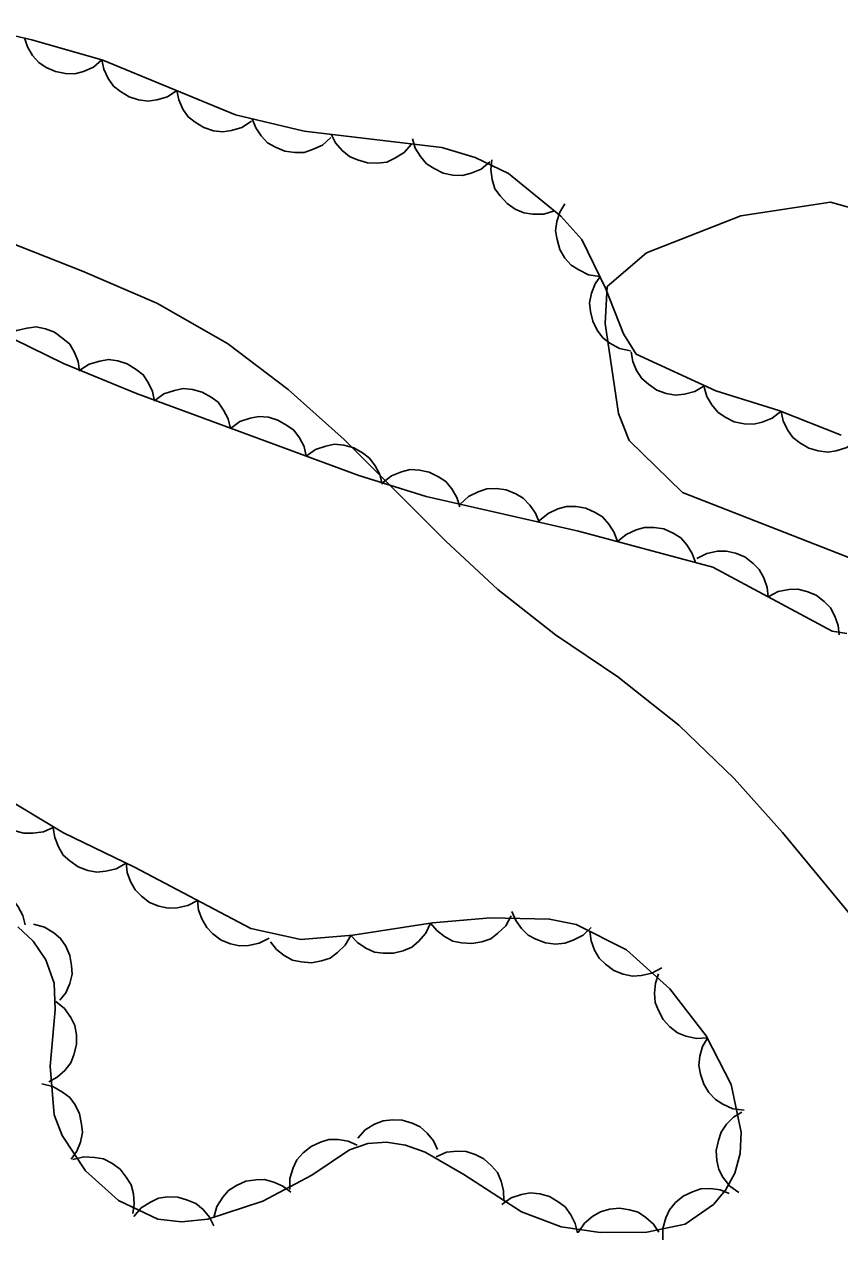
# Model space of a CAD drawing. Extents: x 336540 to 340074, y 5572036 to 5573747.
# Drawn here: x 338016.92 to 338047.21, y 5572354.73 to 5572399.91 of the extents above; entities that cross this region are included whole.
import ezdxf

# ---------------------------------------------------------------- set-up
doc = ezdxf.new("R2010")
doc.units = 0
doc.layers.add('Niveau 2', color=7, linetype='Continuous')
doc.layers.add('Niveau 44', color=7, linetype='Continuous')

msp = doc.modelspace()

# ---------------------------------------------------------------- linework, layer by layer
at = {"layer": 'Niveau 2'}
for points in [[(337967.67, 5572397.97), (337970.17, 5572397.74), (337972.76, 5572397.62), (337975.31, 5572397.6), (337979.06, 5572397.76), (337985.16, 5572398.06), (337989.93, 5572398.39), (337993.2, 5572398.24), (337995.26, 5572398.03), (337997.22, 5572397.68), (338010.79, 5572393.83), (338013.13, 5572393.08), (338019.08, 5572390.73), (338021.84, 5572389.55), (338024.46, 5572388.04)], [(338092.57, 5572383.62), (338085.94, 5572387.34), (338080.6, 5572388.92), (338077.65, 5572390.8), (338074.7, 5572392.01), (338069.76, 5572392.93), (338066.17, 5572393.26), (338065.34, 5572392.88), (338059.24, 5572393.09), (338053.52, 5572392.61), (338048.41, 5572392.87), (338046.87, 5572393.3), (338043.53, 5572392.79), (338040.03, 5572391.42)], [(338040.03, 5572391.42), (338038.57, 5572390.16), (338038.49, 5572388.79), (338038.99, 5572385.44), (338039.38, 5572384.44), (338041.36, 5572382.5), (338049.82, 5572379.2), (338055.47, 5572377.79), (338067.06, 5572372.97), (338074.19, 5572368.92), (338078.34, 5572366.95), (338081.79, 5572365.75)], [(338024.46, 5572388.04), (338026.72, 5572386.34), (338028.8, 5572384.47), (338032.58, 5572380.7), (338034.51, 5572378.9), (338036.65, 5572377.21), (338038.96, 5572375.65), (338041.23, 5572373.86), (338043.29, 5572371.88), (338045.08, 5572369.87), (338048.85, 5572365.31)]]:
    msp.add_lwpolyline(points, dxfattribs=at)
at = {"layer": 'Niveau 44'}
for points in [[(338047.26, 5572384.64), (338044.94, 5572385.56), (338042.6, 5572386.29), (338039.65, 5572387.65), (338039.18, 5572388.4), (338038.5, 5572390.1), (338037.63, 5572391.91), (338036.85, 5572392.78), (338034.9, 5572394.36), (338033.66, 5572394.96), (338032.42, 5572395.33), (338027.31, 5572395.94), (338024.76, 5572396.55), (338019.83, 5572398.58), (338017.2, 5572399.33), (338014.65, 5572399.91)], [(338019.8, 5572398.59), (338019.48, 5572398.32), (338019.11, 5572398.16), (338018.79, 5572398.07), (338018.44, 5572398.08), (338018.07, 5572398.15), (338017.73, 5572398.31), (338017.45, 5572398.49), (338017.22, 5572398.75), (338017.03, 5572399.07), (338016.92, 5572399.41)], [(338022.58, 5572397.45), (338022.23, 5572397.22), (338021.84, 5572397.1), (338021.51, 5572397.05), (338021.16, 5572397.1), (338020.81, 5572397.21), (338020.49, 5572397.41), (338020.23, 5572397.61), (338020.03, 5572397.9), (338019.87, 5572398.24), (338019.8, 5572398.59)], [(338025.35, 5572396.31), (338025, 5572396.08), (338024.61, 5572395.96), (338024.29, 5572395.91), (338023.94, 5572395.95), (338023.58, 5572396.07), (338023.26, 5572396.27), (338023, 5572396.47), (338022.8, 5572396.76), (338022.65, 5572397.1), (338022.58, 5572397.45)], [(338028.3, 5572395.7), (338027.99, 5572395.42), (338027.62, 5572395.25), (338027.31, 5572395.14), (338026.96, 5572395.14), (338026.59, 5572395.19), (338026.24, 5572395.34), (338025.95, 5572395.5), (338025.71, 5572395.76), (338025.51, 5572396.06), (338025.38, 5572396.4)], [(338031.3, 5572395.46), (338031.02, 5572395.15), (338030.68, 5572394.93), (338030.38, 5572394.79), (338030.03, 5572394.75), (338029.66, 5572394.76), (338029.29, 5572394.87), (338028.99, 5572394.99), (338028.72, 5572395.22), (338028.48, 5572395.5), (338028.32, 5572395.82)], [(338034.21, 5572394.8), (338033.89, 5572394.53), (338033.51, 5572394.38), (338033.19, 5572394.29), (338032.84, 5572394.3), (338032.48, 5572394.38), (338032.14, 5572394.55), (338031.86, 5572394.72), (338031.63, 5572394.99), (338031.44, 5572395.31), (338031.34, 5572395.65)], [(338036.61, 5572392.98), (338036.21, 5572392.85), (338035.8, 5572392.85), (338035.47, 5572392.9), (338035.15, 5572393.04), (338034.85, 5572393.25), (338034.59, 5572393.54), (338034.4, 5572393.8), (338034.3, 5572394.14), (338034.25, 5572394.51), (338034.28, 5572394.87)], [(338038.29, 5572390.54), (338037.88, 5572390.6), (338037.51, 5572390.78), (338037.23, 5572390.96), (338037, 5572391.22), (338036.81, 5572391.54), (338036.71, 5572391.91), (338036.65, 5572392.23), (338036.7, 5572392.58), (338036.81, 5572392.93), (338036.99, 5572393.24)], [(338009.72, 5572391.36), (338011.02, 5572390.99), (338013.48, 5572389.86), (338015.88, 5572388.51), (338018.37, 5572387.3), (338021.08, 5572386.18), (338029.34, 5572383.14), (338031.84, 5572382.36), (338037.5, 5572381.07), (338042.49, 5572379.73), (338046.92, 5572377.35), (338047.47, 5572377.27)], [(338039.43, 5572387.77), (338039.02, 5572387.86), (338038.67, 5572388.06), (338038.41, 5572388.25), (338038.2, 5572388.54), (338038.03, 5572388.87), (338037.95, 5572389.24), (338037.91, 5572389.56), (338037.98, 5572389.91), (338038.12, 5572390.26), (338038.32, 5572390.55)], [(338016.26, 5572388.32), (338016.63, 5572388.53), (338017.02, 5572388.62), (338017.35, 5572388.66), (338017.7, 5572388.59), (338018.04, 5572388.46), (338018.35, 5572388.23), (338018.6, 5572388.02), (338018.78, 5572387.71), (338018.91, 5572387.37), (338018.96, 5572387.01)], [(338018.98, 5572387.05), (338019.33, 5572387.28), (338019.72, 5572387.39), (338020.04, 5572387.45), (338020.39, 5572387.4), (338020.74, 5572387.29), (338021.07, 5572387.08), (338021.33, 5572386.88), (338021.52, 5572386.59), (338021.68, 5572386.26), (338021.75, 5572385.9)], [(338042.19, 5572386.48), (338041.83, 5572386.26), (338041.44, 5572386.16), (338041.11, 5572386.13), (338040.76, 5572386.19), (338040.41, 5572386.31), (338040.1, 5572386.53), (338039.85, 5572386.74), (338039.66, 5572387.04), (338039.52, 5572387.38), (338039.46, 5572387.74)], [(338021.76, 5572385.93), (338022.1, 5572386.17), (338022.49, 5572386.3), (338022.81, 5572386.37), (338023.16, 5572386.34), (338023.52, 5572386.24), (338023.85, 5572386.05), (338024.11, 5572385.86), (338024.32, 5572385.57), (338024.49, 5572385.24), (338024.58, 5572384.89)], [(338045.03, 5572385.53), (338044.7, 5572385.27), (338044.33, 5572385.12), (338044.01, 5572385.04), (338043.66, 5572385.06), (338043.29, 5572385.13), (338042.95, 5572385.31), (338042.68, 5572385.49), (338042.46, 5572385.76), (338042.27, 5572386.08), (338042.17, 5572386.42)], [(338024.58, 5572384.89), (338024.92, 5572385.14), (338025.3, 5572385.27), (338025.63, 5572385.33), (338025.98, 5572385.3), (338026.33, 5572385.2), (338026.66, 5572385.01), (338026.93, 5572384.82), (338027.14, 5572384.54), (338027.31, 5572384.21), (338027.39, 5572383.86)], [(338047.82, 5572384.42), (338047.47, 5572384.18), (338047.08, 5572384.06), (338046.76, 5572384.01), (338046.41, 5572384.05), (338046.06, 5572384.15), (338045.73, 5572384.35), (338045.47, 5572384.55), (338045.27, 5572384.84), (338045.11, 5572385.17), (338045.03, 5572385.52)], [(338027.39, 5572383.86), (338027.73, 5572384.1), (338028.12, 5572384.23), (338028.44, 5572384.3), (338028.79, 5572384.26), (338029.15, 5572384.17), (338029.48, 5572383.98), (338029.74, 5572383.78), (338029.95, 5572383.5), (338030.12, 5572383.17), (338030.21, 5572382.82)], [(338030.22, 5572382.86), (338030.55, 5572383.13), (338030.93, 5572383.28), (338031.25, 5572383.36), (338031.6, 5572383.34), (338031.96, 5572383.26), (338032.3, 5572383.09), (338032.58, 5572382.91), (338032.8, 5572382.64), (338032.98, 5572382.32), (338033.09, 5572381.97)], [(338033.11, 5572382.07), (338033.42, 5572382.36), (338033.78, 5572382.53), (338034.1, 5572382.64), (338034.45, 5572382.65), (338034.81, 5572382.6), (338035.17, 5572382.45), (338035.45, 5572382.3), (338035.7, 5572382.04), (338035.91, 5572381.74), (338036.04, 5572381.4)], [(338036.05, 5572381.46), (338036.37, 5572381.73), (338036.74, 5572381.9), (338037.06, 5572381.99), (338037.41, 5572381.99), (338037.77, 5572381.92), (338038.12, 5572381.76), (338038.4, 5572381.6), (338038.63, 5572381.33), (338038.83, 5572381.02), (338038.95, 5572380.68)], [(338038.95, 5572380.68), (338039.27, 5572380.95), (338039.64, 5572381.12), (338039.95, 5572381.21), (338040.31, 5572381.21), (338040.67, 5572381.15), (338041.02, 5572380.99), (338041.3, 5572380.82), (338041.53, 5572380.56), (338041.73, 5572380.24), (338041.85, 5572379.9)], [(338041.9, 5572380.05), (338042.27, 5572380.24), (338042.67, 5572380.32), (338043, 5572380.33), (338043.34, 5572380.25), (338043.68, 5572380.11), (338043.99, 5572379.87), (338044.22, 5572379.64), (338044.39, 5572379.33), (338044.51, 5572378.98), (338044.55, 5572378.63)], [(338044.55, 5572378.63), (338044.92, 5572378.82), (338045.32, 5572378.9), (338045.65, 5572378.91), (338045.99, 5572378.83), (338046.33, 5572378.69), (338046.63, 5572378.45), (338046.86, 5572378.22), (338047.03, 5572377.91), (338047.15, 5572377.56), (338047.19, 5572377.21)], [(338018.01, 5572370.07), (338017.63, 5572369.89), (338017.23, 5572369.84), (338016.9, 5572369.84), (338016.56, 5572369.93), (338016.23, 5572370.1), (338015.94, 5572370.35), (338015.72, 5572370.59), (338015.57, 5572370.9), (338015.46, 5572371.26), (338015.44, 5572371.62)], [(338016.68, 5572366.36), (338017.24, 5572365.83), (338017.72, 5572365.13), (338018.02, 5572364.27), (338018.06, 5572363.27), (338017.88, 5572361.18), (338018.02, 5572359.37), (338018.32, 5572358.6), (338019.19, 5572357.29), (338020.41, 5572356.19), (338021.87, 5572355.49), (338022.75, 5572355.39), (338023.73, 5572355.49), (338025.77, 5572356.16), (338027.59, 5572357.13), (338029, 5572358.07), (338029.68, 5572358.3), (338030.37, 5572358.35), (338031.08, 5572358.25), (338031.8, 5572357.98), (338033.24, 5572357.15), (338035.38, 5572355.77), (338036.86, 5572355.21), (338038.31, 5572355), (338040.04, 5572355.01), (338041.47, 5572355.31), (338042.52, 5572356.04), (338042.96, 5572356.57), (338043.31, 5572357.2), (338043.51, 5572357.93), (338043.54, 5572358.73), (338043.17, 5572360.5), (338042.24, 5572362.31), (338040.9, 5572364.06), (338039.28, 5572365.51), (338037.42, 5572366.45), (338036.43, 5572366.65), (338034.23, 5572366.7), (338032.08, 5572366.51), (338029.12, 5572366.05), (338027.19, 5572365.89), (338025.33, 5572366.3), (338021.01, 5572368.58), (338018.37, 5572369.85), (338016.04, 5572371.26)], [(338020.7, 5572368.73), (338020.33, 5572368.52), (338019.94, 5572368.43), (338019.61, 5572368.39), (338019.27, 5572368.46), (338018.92, 5572368.59), (338018.61, 5572368.81), (338018.36, 5572369.03), (338018.18, 5572369.33), (338018.05, 5572369.68), (338017.99, 5572370.03)], [(338023.35, 5572367.34), (338022.99, 5572367.15), (338022.59, 5572367.07), (338022.26, 5572367.05), (338021.91, 5572367.13), (338021.57, 5572367.27), (338021.27, 5572367.5), (338021.03, 5572367.73), (338020.86, 5572368.04), (338020.74, 5572368.38), (338020.7, 5572368.74)], [(338014.12, 5572367.43), (338014.46, 5572367.68), (338014.84, 5572367.82), (338015.17, 5572367.88), (338015.52, 5572367.85), (338015.87, 5572367.76), (338016.21, 5572367.57), (338016.48, 5572367.39), (338016.69, 5572367.1), (338016.86, 5572366.78), (338016.95, 5572366.43)], [(338026.01, 5572365.94), (338025.64, 5572365.75), (338025.24, 5572365.67), (338024.91, 5572365.65), (338024.57, 5572365.73), (338024.23, 5572365.87), (338023.92, 5572366.1), (338023.69, 5572366.33), (338023.52, 5572366.63), (338023.39, 5572366.98), (338023.35, 5572367.34)], [(338035, 5572366.77), (338034.8, 5572366.4), (338034.5, 5572366.12), (338034.24, 5572365.92), (338033.91, 5572365.8), (338033.54, 5572365.74), (338033.16, 5572365.77), (338032.84, 5572365.83), (338032.53, 5572366), (338032.24, 5572366.22), (338032.01, 5572366.5)], [(338037.97, 5572366.34), (338037.67, 5572366.05), (338037.31, 5572365.86), (338037, 5572365.75), (338036.65, 5572365.72), (338036.28, 5572365.77), (338035.92, 5572365.9), (338035.63, 5572366.05), (338035.38, 5572366.3), (338035.17, 5572366.6), (338035.03, 5572366.93)], [(338017.26, 5572366.46), (338017.66, 5572366.35), (338018.01, 5572366.14), (338018.26, 5572365.93), (338018.46, 5572365.64), (338018.61, 5572365.3), (338018.67, 5572364.92), (338018.69, 5572364.6), (338018.61, 5572364.25), (338018.46, 5572363.91), (338018.24, 5572363.63)], [(338032.01, 5572366.5), (338031.83, 5572366.12), (338031.56, 5572365.82), (338031.31, 5572365.61), (338030.99, 5572365.47), (338030.63, 5572365.38), (338030.24, 5572365.38), (338029.92, 5572365.42), (338029.6, 5572365.57), (338029.29, 5572365.78), (338029.05, 5572366.04)], [(338040.6, 5572364.84), (338040.23, 5572364.64), (338039.84, 5572364.55), (338039.51, 5572364.53), (338039.16, 5572364.6), (338038.82, 5572364.74), (338038.51, 5572364.97), (338038.27, 5572365.19), (338038.1, 5572365.49), (338037.97, 5572365.84), (338037.92, 5572366.2)], [(338029.05, 5572366.04), (338028.84, 5572365.68), (338028.55, 5572365.4), (338028.28, 5572365.2), (338027.95, 5572365.09), (338027.58, 5572365.02), (338027.2, 5572365.06), (338026.88, 5572365.12), (338026.57, 5572365.29), (338026.28, 5572365.52), (338026.06, 5572365.8)], [(338042.3, 5572362.23), (338041.88, 5572362.21), (338041.49, 5572362.3), (338041.18, 5572362.42), (338040.9, 5572362.64), (338040.65, 5572362.91), (338040.47, 5572363.25), (338040.35, 5572363.55), (338040.33, 5572363.9), (338040.36, 5572364.27), (338040.48, 5572364.61)], [(338018.09, 5572363.59), (338018.41, 5572363.32), (338018.64, 5572362.99), (338018.79, 5572362.69), (338018.85, 5572362.34), (338018.85, 5572361.98), (338018.75, 5572361.6), (338018.64, 5572361.3), (338018.42, 5572361.02), (338018.14, 5572360.77), (338017.83, 5572360.6)], [(338043.66, 5572359.55), (338043.24, 5572359.6), (338042.87, 5572359.77), (338042.59, 5572359.94), (338042.35, 5572360.2), (338042.16, 5572360.51), (338042.04, 5572360.88), (338041.97, 5572361.2), (338042.01, 5572361.55), (338042.11, 5572361.91), (338042.29, 5572362.22)], [(338017.57, 5572360.52), (338017.98, 5572360.42), (338018.33, 5572360.22), (338018.6, 5572360.02), (338018.8, 5572359.74), (338018.97, 5572359.41), (338019.04, 5572359.03), (338019.08, 5572358.71), (338019, 5572358.36), (338018.87, 5572358.02), (338018.66, 5572357.72)], [(338043.46, 5572356.48), (338043.12, 5572356.72), (338042.87, 5572357.05), (338042.71, 5572357.34), (338042.64, 5572357.68), (338042.62, 5572358.05), (338042.7, 5572358.42), (338042.8, 5572358.73), (338043, 5572359.02), (338043.26, 5572359.28), (338043.57, 5572359.47)], [(338029.3, 5572358.5), (338029.58, 5572358.81), (338029.93, 5572359.02), (338030.24, 5572359.15), (338030.59, 5572359.19), (338030.95, 5572359.17), (338031.32, 5572359.06), (338031.62, 5572358.93), (338031.88, 5572358.69), (338032.12, 5572358.4), (338032.27, 5572358.08)], [(338026.78, 5572356.59), (338026.78, 5572357.01), (338026.9, 5572357.4), (338027.04, 5572357.7), (338027.28, 5572357.96), (338027.57, 5572358.19), (338027.92, 5572358.35), (338028.23, 5572358.45), (338028.58, 5572358.45), (338028.94, 5572358.39), (338029.28, 5572358.25)], [(338032.21, 5572357.81), (338032.6, 5572357.98), (338033, 5572358.02), (338033.33, 5572358.01), (338033.66, 5572357.9), (338033.99, 5572357.73), (338034.27, 5572357.47), (338034.49, 5572357.23), (338034.63, 5572356.91), (338034.72, 5572356.55), (338034.73, 5572356.19)], [(338018.72, 5572357.71), (338019.13, 5572357.81), (338019.53, 5572357.79), (338019.86, 5572357.73), (338020.17, 5572357.57), (338020.47, 5572357.35), (338020.7, 5572357.05), (338020.88, 5572356.77), (338020.97, 5572356.43), (338021, 5572356.06), (338020.95, 5572355.7)], [(338023.96, 5572355.56), (338024.07, 5572355.97), (338024.29, 5572356.31), (338024.5, 5572356.56), (338024.8, 5572356.75), (338025.14, 5572356.9), (338025.52, 5572356.95), (338025.84, 5572356.97), (338026.18, 5572356.87), (338026.52, 5572356.72), (338026.81, 5572356.5)], [(338040.64, 5572354.73), (338040.64, 5572355.15), (338040.75, 5572355.54), (338040.88, 5572355.84), (338041.11, 5572356.11), (338041.39, 5572356.35), (338041.74, 5572356.51), (338042.05, 5572356.62), (338042.4, 5572356.63), (338042.77, 5572356.58), (338043.1, 5572356.45)], [(338020.98, 5572355.59), (338021.26, 5572355.91), (338021.6, 5572356.13), (338021.9, 5572356.27), (338022.25, 5572356.32), (338022.62, 5572356.31), (338022.98, 5572356.2), (338023.29, 5572356.08), (338023.56, 5572355.85), (338023.8, 5572355.57), (338023.96, 5572355.25)], [(338034.66, 5572356.04), (338035, 5572356.28), (338035.39, 5572356.41), (338035.71, 5572356.47), (338036.06, 5572356.44), (338036.42, 5572356.34), (338036.75, 5572356.14), (338037.01, 5572355.95), (338037.22, 5572355.66), (338037.38, 5572355.33), (338037.46, 5572354.98)], [(338037.49, 5572355), (338037.72, 5572355.34), (338038.04, 5572355.6), (338038.32, 5572355.77), (338038.66, 5572355.87), (338039.03, 5572355.9), (338039.4, 5572355.84), (338039.72, 5572355.75), (338040.01, 5572355.56), (338040.29, 5572355.31), (338040.49, 5572355.01)]]:
    msp.add_lwpolyline(points, dxfattribs=at)

doc.saveas('drawing.dxf')
